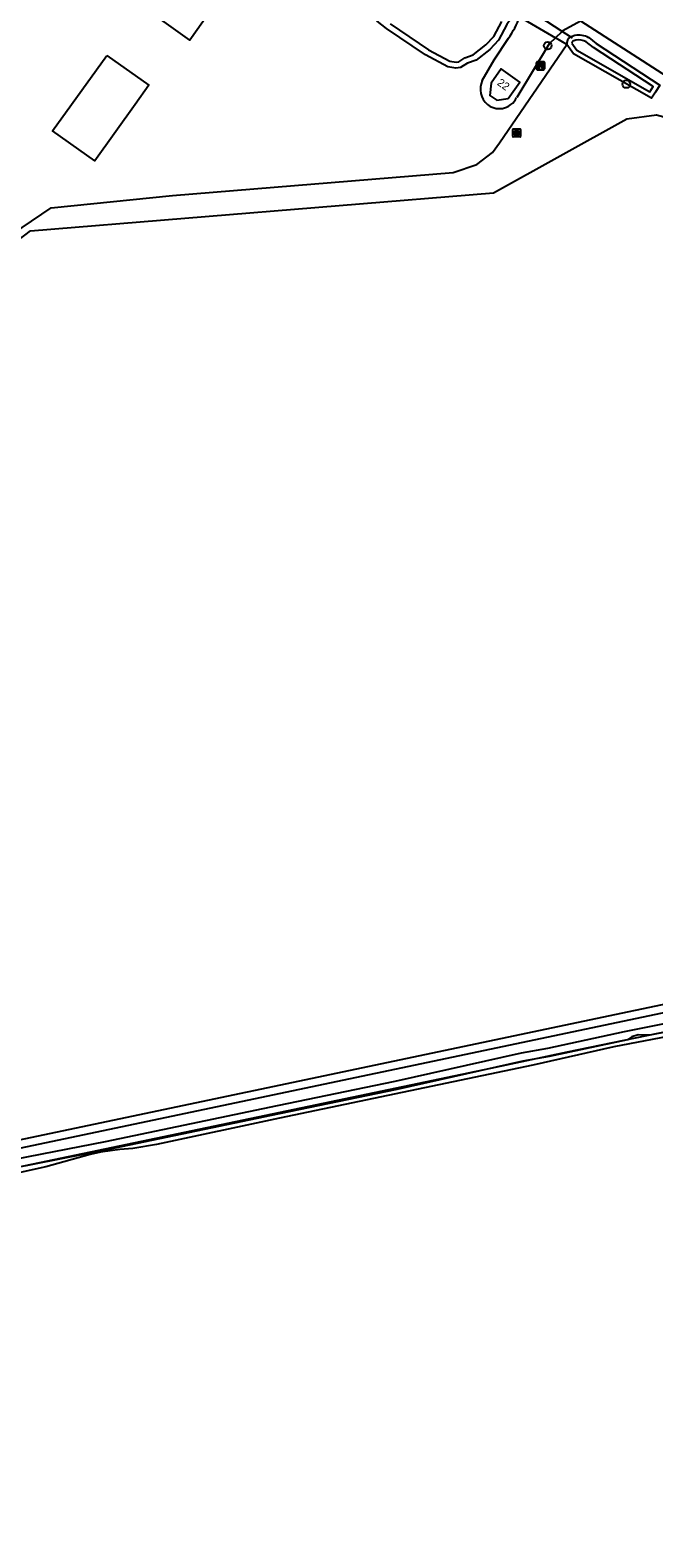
# Model space of a CAD drawing. Extents: x 162880 to 165536, y 384011 to 385179.
# Drawn here: x 164908.8 to 164988.2, y 384317.5 to 384509.5 of the extents above; entities that cross this region are included whole.
import ezdxf

# ---------------------------------------------------------------- set-up
doc = ezdxf.new("R2010")
doc.units = 0
for name, color, linetype in [('IMGEO_Bank', 7, 'Continuous'), ('IMGEO_Boom', 7, 'Continuous'), ('IMGEO_Bouwland', 7, 'Continuous'), ('IMGEO_Duiker', 7, 'Continuous'), ('IMGEO_Erf', 7, 'Continuous'), ('IMGEO_Grasland_overig', 7, 'Continuous'), ('IMGEO_Hek', 7, 'Continuous'), ('IMGEO_Meer_plas_ven_vijver', 7, 'Continuous'), ('IMGEO_Pand', 7, 'Continuous'), ('IMGEO_Pand_nummerreeks', 7, 'Continuous'), ('IMGEO_Rijbaan_lokaal_gesloten', 7, 'Continuous'), ('IMGEO_Rijbaan_lokaal_open', 7, 'Continuous'), ('IMGEO_Rioolput', 7, 'Continuous'), ('IMGEO_Spoorbaan_halfverhard', 7, 'Continuous'), ('IMGEO_Voetpad_open', 7, 'Continuous'), ('IMGEO_Waterloop', 7, 'Continuous')]:
    doc.layers.add(name, color=color, linetype=linetype)

msp = doc.modelspace()

# ---------------------------------------------------------------- linework, layer by layer
at = {"layer": 'IMGEO_Bank'}
for p, q in [((164973.27, 384504.53), (164973.27, 384505.37)), ((164973.27, 384505.37), (164973.27, 384504.53)), ((164973.34, 384505.45), (164974.19, 384505.45)), ((164974.19, 384505.45), (164973.34, 384505.45)), ((164974.2, 384504.45), (164973.35, 384504.45)), ((164973.35, 384504.45), (164974.2, 384504.45)), ((164973.97, 384504.85), (164973.57, 384504.85)), ((164973.58, 384504.96), (164973.58, 384505.07)), ((164973.62, 384505.07), (164973.62, 384504.96)), ((164973.91, 384505.07), (164973.63, 384505.07)), ((164973.63, 384504.95), (164973.91, 384504.95)), ((164973.92, 384504.96), (164973.92, 384505.07)), ((164973.96, 384505.07), (164973.96, 384504.96)), ((164974.27, 384505.38), (164974.27, 384504.54)), ((164974.27, 384504.54), (164974.27, 384505.38))]:
    msp.add_line(p, q, dxfattribs=at)
for points in [[(164973.52, 384504.85), (164973.37, 384504.85), (164973.49, 384504.95), (164973.57, 384504.95)], [(164973.57, 384505.07), (164973.49, 384505.07), (164973.49, 384505.23), (164974.05, 384505.23), (164974.05, 384505.07), (164973.97, 384505.07)], [(164973.57, 384504.85), (164973.57, 384504.64), (164973.52, 384504.64), (164973.52, 384504.85)], [(164973.97, 384504.95), (164974.05, 384504.95), (164974.16, 384504.85), (164974.02, 384504.85)], [(164974.02, 384504.85), (164974.02, 384504.64), (164973.97, 384504.64), (164973.97, 384504.85)]]:
    msp.add_lwpolyline(points, dxfattribs=at)
for centre, radius, start, end in [((164973.35, 384505.38), 0.0779, 92.4484, 184.2845), ((164973.35, 384505.38), 0.0779, 92.4484, 184.2845), ((164973.35, 384504.53), 0.0779, 182.4484, 274.2845), ((164973.35, 384504.53), 0.0779, 182.4484, 274.2845), ((164973.52, 384504.84), 0.00671, 2.8957, 87.1043), ((164973.57, 384505.07), 0.00671, 2.8957, 87.1043), ((164973.57, 384504.96), 0.00671, 272.8957, 357.1043), ((164973.57, 384504.84), 0.00671, 92.8957, 177.1043), ((164973.63, 384505.07), 0.00671, 92.8957, 177.1043), ((164973.63, 384504.96), 0.00671, 182.8957, 267.1043), ((164973.91, 384505.07), 0.00671, 2.8957, 87.1043), ((164973.91, 384504.96), 0.00671, 272.8957, 357.1043), ((164973.97, 384505.07), 0.00671, 92.8957, 177.1043), ((164973.97, 384504.96), 0.00671, 182.8957, 267.1043), ((164973.97, 384504.84), 0.00671, 2.8957, 87.1043), ((164974.02, 384504.84), 0.00671, 92.8957, 177.1043), ((164974.19, 384505.38), 0.0779, 2.4484, 94.2845), ((164974.19, 384505.38), 0.0779, 2.4484, 94.2845), ((164974.19, 384504.53), 0.0779, 272.4484, 4.2845), ((164974.19, 384504.53), 0.0779, 272.4484, 4.2845)]:
    msp.add_arc(centre, radius, start, end, dxfattribs=at)
at = {"layer": 'IMGEO_Boom'}
for centre in [(164974.69, 384507.51), (164984.69, 384502.61)]:
    msp.add_circle(centre, 0.489, dxfattribs=at)
at = {"layer": 'IMGEO_Bouwland'}
msp.add_lwpolyline([(164767.8, 384340.01), (164769.36, 384340.32), (164807.26, 384347.79), (164852.91, 384357.01), (164886.2, 384363.73), (165085.48, 384405.66), (165085.86, 384405.6), (165086.64, 384405.92), (165086.84, 384407.38)], dxfattribs=at)
at = {"layer": 'IMGEO_Duiker'}
msp.add_lwpolyline([(164977.85, 384508.46), (164977.57, 384508.64), (164976.51, 384509.33), (164971.49, 384512.57), (164970.83, 384512.99), (164970.18, 384513.41)], dxfattribs=at)
at = {"layer": 'IMGEO_Erf'}
msp.add_lwpolyline([(164970.39, 384511.57), (164969.47, 384510.21), (164968.43, 384508.21), (164967.31, 384507.03), (164965.57, 384505.66), (164964.47, 384505.26), (164963.59, 384504.72), (164962.99, 384504.66), (164961.97, 384504.82), (164959.1, 384506.32), (164954.14, 384509.68), (164952.98, 384510.64), (164950.28, 384513.46), (164949.6, 384514.8), (164949.12, 384517.22), (164949.48, 384520.78), (164950.64, 384524.02), (164951.16, 384524.85), (164946.79, 384527.98), (164947.26, 384528.81)], dxfattribs=at)
at = {"layer": 'IMGEO_Grasland_overig'}
for points in [[(164977.13, 384507.65), (164975.66, 384508.5)], [(164979.91, 384508.53), (164980.87, 384507.77), (164988.97, 384502.47), (164988.4, 384501.59), (164987.9, 384500.81), (164977.95, 384506.47), (164977.13, 384507.65)], [(164977.57, 384508.64), (164978.15, 384508.83)], [(164900.2, 384477.41), (164899.15, 384478.53), (164911.45, 384486.87), (164926.88, 384488.42), (164962.64, 384491.36), (164965.64, 384492.36), (164967.63, 384493.92), (164968.55, 384495.14), (164977.13, 384507.65)], [(164900.2, 384477.41), (164908.83, 384483.94), (164967.79, 384488.76), (164984.76, 384498.18), (164988.55, 384498.68), (164991.34, 384497.93)], [(165000, 384383.95), (164987.68, 384381.5), (164986.21, 384381.54), (164985.38, 384381.28), (164984.83, 384380.92), (164974.88, 384378.78), (164971.52, 384378.19), (164955.46, 384374.59), (164940.46, 384371.48), (164918.54, 384366.9), (164900.4, 384363.35)]]:
    msp.add_lwpolyline(points, dxfattribs=at)
for centre, radius, start, end in [((164978.16, 384507.78), 1.04, 124.345, 187.602), ((164978.56, 384505.91), 2.94, 62.6381, 97.9303)]:
    msp.add_arc(centre, radius, start, end, dxfattribs=at)
at = {"layer": 'IMGEO_Hek'}
for points in [[(165092.26, 384403.34), (165087.37, 384402.25), (165080.04, 384400.72), (165065.36, 384397.66), (165048.23, 384394.09), (165028.62, 384390.03), (165001.7, 384384.41), (164977.16, 384379.34), (164967.4, 384377.26), (164879.27, 384358.85), (164837.74, 384350.21), (164803.5, 384343.11), (164766.04, 384335.31), (164765.19, 384339.75), (164704.13, 384327.32), (164675.91, 384322.05), (164676.85, 384317.5)], [(165000, 384383.95), (164987.68, 384381.5), (164986.21, 384381.54), (164985.38, 384381.28), (164984.83, 384380.92), (164974.88, 384378.78), (164971.52, 384378.19), (164955.46, 384374.59), (164940.46, 384371.48), (164918.54, 384366.9), (164900.4, 384363.35), (164854.21, 384353.68)]]:
    msp.add_lwpolyline(points, dxfattribs=at)
at = {"layer": 'IMGEO_Meer_plas_ven_vijver'}
msp.add_lwpolyline([(164954.6, 384510.29), (164959.49, 384506.97), (164962.21, 384505.55), (164963.02, 384505.42), (164963.34, 384505.46), (164964.14, 384505.94), (164965.2, 384506.33), (164966.8, 384507.6), (164967.81, 384508.66), (164968.82, 384510.6)], dxfattribs=at)
at = {"layer": 'IMGEO_Pand'}
for points in [[(164910.02, 384521.88), (164913.33, 384526.51), (164916.24, 384530.58), (164935.34, 384516.92), (164932.43, 384512.86), (164929.12, 384508.22), (164910.02, 384521.88)], [(164918.55, 384506.26), (164923.9, 384502.47), (164922.13, 384500), (164917.01, 384492.83), (164911.61, 384496.66), (164914.02, 384500), (164918.55, 384506.26)], [(164969.64, 384500.79), (164971.12, 384502.86), (164968.76, 384504.55), (164967.47, 384502.75), (164967.31, 384501.18), (164968.2, 384500.55), (164969.64, 384500.79)]]:
    msp.add_lwpolyline(points, dxfattribs=at)
at = {"layer": 'IMGEO_Rijbaan_lokaal_gesloten'}
msp.add_lwpolyline([(164978.87, 384510.65), (164989.82, 384503.64)], dxfattribs=at)
at = {"layer": 'IMGEO_Rijbaan_lokaal_open'}
for points in [[(164971.09, 384511.16), (164975.66, 384508.5)], [(164966.35, 384503.06), (164967.88, 384505.72), (164969.67, 384508.47)], [(164975.66, 384508.5), (164974.88, 384507.73), (164970.73, 384500.91)]]:
    msp.add_lwpolyline(points, dxfattribs=at)
for centre, radius, start, end in [((164961.06, 384514.72), 10.65, 323.9955, 340.4524), ((164968.72, 384501.98), 2.61, 155.4233, 229.2415), ((164968.52, 384501.92), 2.42, 307.6049, 335.5352), ((164968.51, 384501.93), 2.44, 232.2568, 307.7432)]:
    msp.add_arc(centre, radius, start, end, dxfattribs=at)
at = {"layer": 'IMGEO_Rioolput'}
for p, q in [((164970.22, 384495.97), (164970.22, 384496.82)), ((164970.3, 384496.9), (164971.15, 384496.9)), ((164970.71, 384496.68), (164970.73, 384496.68)), ((164971.22, 384496.82), (164971.22, 384495.97)), ((164971.15, 384495.9), (164970.3, 384495.9)), ((164970.73, 384496.12), (164970.71, 384496.12))]:
    msp.add_line(p, q, dxfattribs=at)
for points in [[(164970.22, 384495.97), (164970.22, 384496.82)], [(164970.3, 384496.9), (164971.15, 384496.9)], [(164971.22, 384496.82), (164971.22, 384495.97)], [(164971.15, 384495.9), (164970.3, 384495.9)], [(164970.81, 384496.59), (164970.56, 384496.6), (164970.56, 384496.2)], [(164970.56, 384496.2), (164970.68, 384496.2), (164970.68, 384496.36), (164970.69, 384496.36)], [(164970.74, 384496.52), (164970.68, 384496.52), (164970.68, 384496.43)], [(164970.68, 384496.43), (164970.73, 384496.43)], [(164970.74, 384496.33), (164970.81, 384496.2), (164970.95, 384496.2), (164970.89, 384496.32)]]:
    msp.add_lwpolyline(points, dxfattribs=at)
for centre, radius, start, end in [((164970.3, 384496.82), 0.0765, 91.552, 178.448), ((164970.3, 384496.82), 0.0765, 91.552, 178.448), ((164971.15, 384496.82), 0.0765, 1.552, 88.448), ((164971.15, 384496.82), 0.0765, 1.552, 88.448), ((164970.3, 384495.97), 0.0765, 181.552, 268.448), ((164970.3, 384495.97), 0.0765, 181.552, 268.448), ((164970.69, 384496.31), 0.0533, 26.0293, 88.6989), ((164970.72, 384496.62), 0.19, 274.7715, 282.9687), ((164970.74, 384496.42), 0.0964, 77.0061, 93.1865), ((164970.76, 384496.48), 0.0378, 276.6634, 79.6772), ((164970.81, 384496.48), 0.109, 350.3612, 89.416), ((164970.81, 384496.48), 0.112, 277.5842, 350.9817), ((164970.79, 384496.27), 0.108, 29.5134, 73.7905), ((164971.15, 384495.97), 0.0765, 271.552, 358.448), ((164971.15, 384495.97), 0.0765, 271.552, 358.448)]:
    msp.add_arc(centre, radius, start, end, dxfattribs=at)
for centre, major_axis, ratio, start_param, end_param in [((164970.71, 384496.4), (-0.387, 0.002), 0.722429, 4.712389, 7.853982), ((164970.73, 384496.4), (-0.39, 0.002), 0.717154, 1.570796, 4.712389)]:
    msp.add_ellipse(centre, major_axis=major_axis, ratio=ratio, start_param=start_param, end_param=end_param, dxfattribs=at)
at = {"layer": 'IMGEO_Spoorbaan_halfverhard'}
msp.add_lwpolyline([(165087.23, 384400.7), (165086.99, 384400.65), (165084.24, 384400.67), (165079.12, 384399.85), (165049.21, 384393.64), (165023.02, 384387.97), (165004.64, 384384.16), (164983.12, 384380.04), (164972.8, 384377.69), (164940.52, 384370.95), (164924.86, 384367.59), (164921.86, 384367.06), (164920.17, 384366.95), (164917.71, 384366.61), (164916.43, 384366.33), (164910.78, 384364.75), (164882.17, 384358.44)], dxfattribs=at)
at = {"layer": 'IMGEO_Voetpad_open'}
msp.add_lwpolyline([(164975.66, 384508.5), (164976.51, 384509.33), (164976.6, 384509.42), (164978.87, 384510.65)], dxfattribs=at)
at = {"layer": 'IMGEO_Waterloop'}
for points in [[(164978.26, 384508.22), (164977.87, 384508.09)], [(164977.74, 384507.84), (164978.38, 384506.93), (164987.7, 384501.64), (164988.12, 384502.29), (164980.51, 384507.27)], [(164980.51, 384507.27), (164979.59, 384507.99)], [(164886.41, 384362.69), (165085.51, 384404.58)], [(164999.8, 384385), (164987.58, 384382.57), (164984.41, 384381.92), (164974.67, 384379.83), (164971.31, 384379.24), (164955.23, 384375.63), (164940.24, 384372.53), (164918.33, 384367.95), (164900.19, 384364.39)]]:
    msp.add_lwpolyline(points, dxfattribs=at)
for centre, radius, start, end in [((164978.57, 384506.02), 2.22, 62.6752, 97.9943), ((164978.15, 384507.79), 0.411, 132.9012, 172.6874)]:
    msp.add_arc(centre, radius, start, end, dxfattribs=at)

# ---------------------------------------------------------------- texts
at = {"layer": 'IMGEO_Pand_nummerreeks'}
msp.add_text('22', height=1, rotation=324.6277, dxfattribs=at).set_placement((164968.15, 384502.59))

doc.saveas('drawing.dxf')
